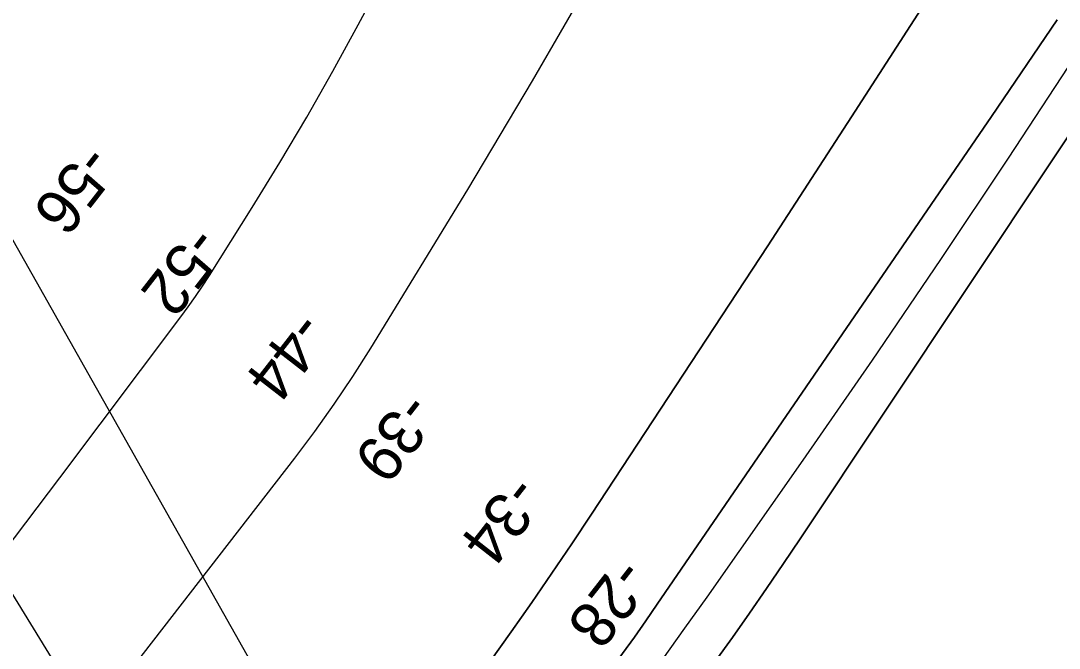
# Model space of a CAD drawing. Extents: x 3913936 to 3933962, y 195330 to 217741.
# Drawn here: x 3923978 to 3924747, y 202265 to 202729 of the extents above; entities that cross this region are included whole.
import ezdxf

# ---------------------------------------------------------------- set-up
doc = ezdxf.new("R2010")
doc.units = 0
for name, color, linetype in [('V-RIVR-RANG', 7, 'Continuous'), ('V-TOPO-DPTH', 7, 'Continuous'), ('V-TOPO-MAJR', 7, 'Continuous'), ('V-TOPO-MINR', 7, 'Continuous'), ('V-UTIL-LINE', 7, 'Continuous')]:
    doc.layers.add(name, color=color, linetype=linetype)

msp = doc.modelspace()

# ---------------------------------------------------------------- linework, layer by layer
at = {"layer": 'V-TOPO-DPTH'}
for points in [[(3924992.9, 203003.97), (3924555.02, 202345.74), (3924542.66, 202327.33), (3924530.18, 202308.99), (3924517.55, 202290.77), (3924504.81, 202272.62), (3924491.94, 202254.56), (3924479.01, 202236.54), (3924465.99, 202218.59), (3924452.9, 202200.69), (3924405, 202135.5), (3924367.96, 202085.01), (3924330.97, 202034.47), (3924294.08, 201983.86), (3924257.25, 201933.22), (3923922.06, 201471.51), (3923911.22, 201456.61), (3923900.34, 201441.72), (3923889.44, 201426.86), (3923878.5, 201412.02), (3923708.45, 201181.75), (3923640.5, 201090.06), (3923572.36, 200998.52), (3923503.91, 200907.2)], [(3923021.85, 200905.59), (3923325.71, 201305.89), (3923368.53, 201362.16), (3923411.44, 201418.35), (3923454.5, 201474.44), (3923497.65, 201530.45), (3923567.7, 201621.16), (3923575.92, 201631.75), (3923584.16, 201642.31), (3923592.46, 201652.83), (3923600.79, 201663.33), (3923683.12, 201766.64), (3923732.51, 201828.88), (3923781.73, 201891.25), (3923830.7, 201953.81), (3923879.5, 202016.51), (3924180.85, 202405.32), (3924195.7, 202425.15), (3924210.1, 202445.3), (3924223.83, 202465.91), (3924237.1, 202486.83), (3924308.94, 202604.34), (3924356.9, 202684.76), (3924403.67, 202765.84)], [(3923021.85, 200905.59), (3923325.71, 201305.89), (3923368.53, 201362.16), (3923411.44, 201418.35), (3923454.5, 201474.44), (3923497.65, 201530.45), (3923567.7, 201621.16), (3923575.92, 201631.75), (3923584.16, 201642.31), (3923592.46, 201652.83), (3923600.79, 201663.33), (3923683.12, 201766.64), (3923732.51, 201828.88), (3923781.73, 201891.25), (3923830.7, 201953.81), (3923879.5, 202016.51), (3924180.85, 202405.32), (3924195.7, 202425.15), (3924210.1, 202445.3), (3924223.83, 202465.91), (3924237.1, 202486.83), (3924308.94, 202604.34), (3924356.9, 202684.76), (3924403.67, 202765.84)], [(3923130.06, 200754.52), (3923886.98, 201642.64), (3923917.42, 201682.77), (3923947.27, 201723.34), (3923976.75, 201764.19), (3924341.13, 202276.87), (3924356.3, 202298.46), (3924371.3, 202320.16), (3924386.06, 202342.03), (3924400.66, 202364.01), (3924531.02, 202562.63), (3924593.08, 202658.06), (3924654.61, 202753.83)], [(3924654.61, 202753.83), (3924593.08, 202658.06), (3924531.02, 202562.63), (3924400.66, 202364.01), (3924386.06, 202342.03), (3924371.3, 202320.16), (3924356.3, 202298.46), (3924341.13, 202276.87), (3923976.75, 201764.19), (3923947.27, 201723.34), (3923917.42, 201682.77), (3923886.98, 201642.64), (3923130.06, 200754.52)], [(3923353.97, 200902.94), (3923403.94, 200968.88), (3923454.66, 201034.25), (3923505.87, 201099.23), (3923816.26, 201488.45), (3923819.28, 201492.11), (3923822.4, 201495.69), (3923823.98, 201497.46), (3923827.1, 201501.04), (3923828.63, 201502.86), (3923978.81, 201682.18), (3924054.54, 201774.35), (3924129.12, 201867.43), (3924201.96, 201961.88), (3924273.64, 202057.25), (3924414.83, 202248.77), (3924423.58, 202260.78), (3924432.26, 202272.85), (3924440.8, 202285), (3924449.27, 202297.22), (3924696.65, 202658.29), (3924745.15, 202729.8)], [(3924745.15, 202729.8), (3924696.65, 202658.29), (3924449.27, 202297.22), (3924440.8, 202285), (3924432.26, 202272.85), (3924423.58, 202260.78), (3924414.83, 202248.77), (3924273.64, 202057.25), (3924201.96, 201961.88), (3924129.12, 201867.43), (3924054.54, 201774.35), (3923978.81, 201682.18), (3923828.63, 201502.86), (3923827.1, 201501.04), (3923823.98, 201497.46), (3923822.4, 201495.69), (3923819.28, 201492.11), (3923816.26, 201488.45), (3923505.87, 201099.23), (3923454.66, 201034.25), (3923403.94, 200968.88), (3923353.97, 200902.94)]]:
    msp.add_lwpolyline(points, dxfattribs=at)
at = {"layer": 'V-TOPO-MAJR'}
msp.add_lwpolyline([(3922887.7, 201379.88), (3923450.03, 201697.58), (3923462.92, 201712.4), (3923475.7, 201727.31), (3923488.29, 201742.38), (3923500.77, 201757.56), (3923800.84, 202127.03), (3923853.27, 202192.34), (3923905.21, 202258.03), (3923956.41, 202324.3), (3924007.12, 202390.96), (3924096.6, 202509.95), (3924102.1, 202517.46), (3924107.48, 202525.07), (3924112.67, 202532.8), (3924117.73, 202540.62), (3924149.47, 202591.03), (3924169.93, 202624.34), (3924189.89, 202657.94), (3924209.12, 202691.97), (3924227.85, 202726.28), (3924240.21, 202749.53)], dxfattribs=at)
at = {"layer": 'V-TOPO-MINR'}
for points in [[(3923351.01, 200825.4), (3923855.49, 201471.09), (3923855.91, 201471.62), (3923857.21, 201473.18), (3923858.1, 201474.21), (3923858.54, 201474.73), (3923858.97, 201475.25), (3923902.56, 201527.46), (3923924.57, 201554.26), (3923946.3, 201581.29), (3923967.61, 201608.64), (3923988.63, 201636.23), (3924419.72, 202211.03), (3924436.57, 202233.72), (3924453.27, 202256.52), (3924469.75, 202279.48), (3924486.09, 202302.55), (3924557.12, 202403.88), (3924608.45, 202477.97), (3924659.22, 202552.44), (3924709.16, 202627.47), (3924758.55, 202702.87), (3924974.34, 203036.37)], [(3923503.91, 200907.2), (3923572.36, 200998.52), (3923640.5, 201090.06), (3923708.45, 201181.75), (3923878.5, 201412.02), (3923889.44, 201426.86), (3923900.34, 201441.72), (3923911.22, 201456.61), (3923922.06, 201471.51), (3924257.25, 201933.22), (3924294.08, 201983.86), (3924330.97, 202034.47), (3924367.96, 202085.01), (3924405, 202135.5), (3924452.9, 202200.69), (3924465.99, 202218.59), (3924479.01, 202236.54), (3924491.94, 202254.56), (3924504.81, 202272.62), (3924517.55, 202290.77), (3924530.18, 202308.99), (3924542.66, 202327.33), (3924555.02, 202345.74), (3924992.9, 203003.97)], [(3923021.85, 200905.59), (3923325.71, 201305.89), (3923368.53, 201362.16), (3923411.44, 201418.35), (3923454.5, 201474.44), (3923497.65, 201530.45), (3923567.7, 201621.16), (3923575.92, 201631.75), (3923584.16, 201642.31), (3923592.46, 201652.83), (3923600.79, 201663.33), (3923683.12, 201766.64), (3923732.51, 201828.88), (3923781.73, 201891.25), (3923830.7, 201953.81), (3923879.5, 202016.51), (3924180.85, 202405.32), (3924195.7, 202425.15), (3924210.1, 202445.3), (3924223.83, 202465.91), (3924237.1, 202486.83), (3924308.94, 202604.34), (3924356.9, 202684.76), (3924403.67, 202765.84)], [(3923130.06, 200754.52), (3923886.98, 201642.64), (3923917.42, 201682.77), (3923947.27, 201723.34), (3923976.75, 201764.19), (3924341.13, 202276.87), (3924356.3, 202298.46), (3924371.3, 202320.16), (3924386.06, 202342.03), (3924400.66, 202364.01), (3924531.02, 202562.63), (3924593.08, 202658.06), (3924654.61, 202753.83)], [(3923353.97, 200902.94), (3923403.94, 200968.88), (3923454.66, 201034.25), (3923505.87, 201099.23), (3923816.26, 201488.45), (3923819.28, 201492.11), (3923822.4, 201495.69), (3923823.98, 201497.46), (3923827.1, 201501.04), (3923828.63, 201502.86), (3923978.81, 201682.18), (3924054.54, 201774.35), (3924129.12, 201867.43), (3924201.96, 201961.88), (3924273.64, 202057.25), (3924414.83, 202248.77), (3924423.58, 202260.78), (3924432.26, 202272.85), (3924440.8, 202285), (3924449.27, 202297.22), (3924696.65, 202658.29), (3924745.15, 202729.8)]]:
    msp.add_lwpolyline(points, dxfattribs=at)
at = {"layer": 'V-UTIL-LINE'}
for points in [[(3926953.75, 204871.69), (3926114.53, 203439.18), (3924358.1, 201675.2), (3923230.85, 203513.49)], [(3924378.52, 201846.64), (3923455.57, 203482.72), (3923464.33, 203499.92)]]:
    msp.add_lwpolyline(points, dxfattribs=at)

# ---------------------------------------------------------------- texts
at = {"layer": 'V-RIVR-RANG'}
for s, rotation, p in [('-56', 232.1655, (3924025.55, 202639.66)), ('-52', 232.1655, (3924105.33, 202579.36)), ('-44', 232.1655, (3924182.78, 202516.05)), ('-39', 232.1655, (3924262.89, 202456.17)), ('-34', 232.02833, (3924341.97, 202394.8)), ('-28', 232.02833, (3924421.03, 202333.57))]:
    msp.add_text(s, height=33.5, rotation=rotation, dxfattribs=at).set_placement(p)

doc.saveas('drawing.dxf')
